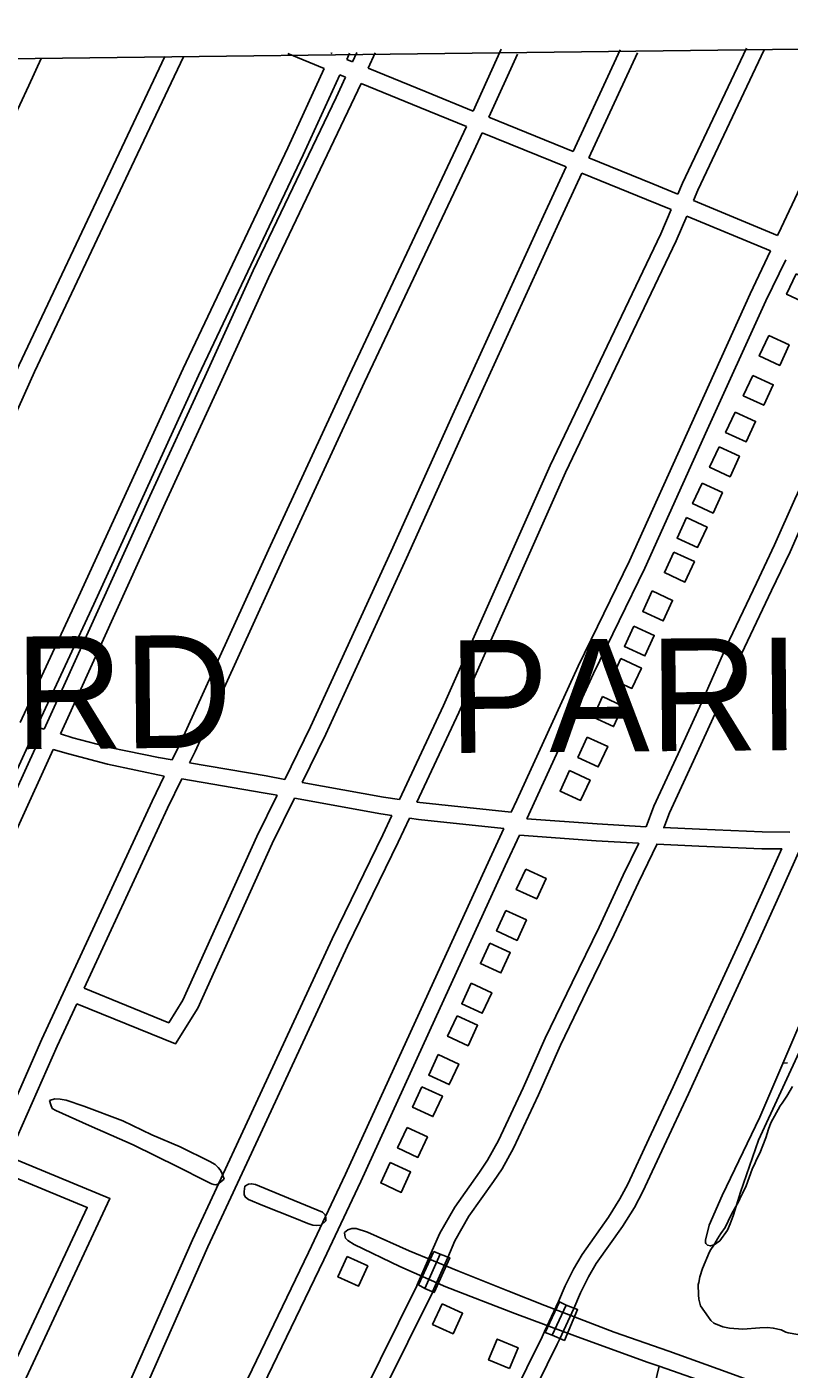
# Model space of a CAD drawing. Extents: x 3704301 to 3742427, y 506229 to 532009.
# Drawn here: x 3721435 to 3722788, y 527660 to 530044 of the extents above; entities that cross this region are included whole.
import ezdxf

# ---------------------------------------------------------------- set-up
doc = ezdxf.new("R2010")
doc.units = 0
for name, color, linetype in [('V-BLDG-OTLN', 7, 'Continuous'), ('V-BRDG-OTLN', 7, 'Continuous'), ('V-GRID-FRAM', 7, 'Continuous'), ('V-ROAD-CNTR', 7, 'Continuous'), ('V-SITE-VEGE', 7, 'Continuous'), ('V-TOPO-GNAM-IDEN', 7, 'Continuous'), ('V-TOPO-SHOR', 7, 'Continuous'), ('V-WETL-SWMP', 7, 'Continuous')]:
    doc.layers.add(name, color=color, linetype=linetype)

msp = doc.modelspace()

# ---------------------------------------------------------------- linework, layer by layer
at = {"layer": 'V-BLDG-OTLN'}
for points in [[(3722800.6, 529605.1), (3722783.8, 529568.8), (3722820.1, 529552), (3722836.9, 529588.3)], [(3722752.1, 529495.6), (3722735.3, 529459.3), (3722771.6, 529442.5), (3722788.4, 529478.8)], [(3722723.7, 529424.8), (3722706.9, 529388.5), (3722743.3, 529371.7), (3722760, 529408)], [(3722692.4, 529359.7), (3722675.6, 529323.4), (3722711.9, 529306.6), (3722728.7, 529342.9)], [(3722663.9, 529297.9), (3722647.1, 529261.6), (3722683.4, 529244.8), (3722700.2, 529281.1)], [(3722633.7, 529233.5), (3722616.9, 529197.2), (3722653.3, 529180.4), (3722670, 529216.7)], [(3722606.1, 529172.3), (3722589.4, 529136), (3722625.7, 529119.2), (3722642.5, 529155.5)], [(3722583.8, 529110.9), (3722567, 529074.6), (3722603.3, 529057.8), (3722620.1, 529094.1)], [(3722545.2, 529042), (3722528.4, 529005.7), (3722564.7, 528988.9), (3722581.5, 529025.2)], [(3722512.6, 528979.7), (3722495.8, 528943.4), (3722532.1, 528926.6), (3722548.9, 528962.9)], [(3722489.7, 528921.9), (3722472.9, 528885.6), (3722509.2, 528868.8), (3722526, 528905.1)], [(3722457, 528854.3), (3722440.2, 528818), (3722476.5, 528801.2), (3722493.3, 528837.6)], [(3722429.9, 528782.6), (3722413.1, 528746.3), (3722449.4, 528729.5), (3722466.2, 528765.8)], [(3722398.4, 528722.9), (3722381.7, 528686.6), (3722418, 528669.9), (3722434.7, 528706.2)], [(3722320.5, 528548.1), (3722303.7, 528511.8), (3722340, 528495.1), (3722356.8, 528531.4)], [(3722285.5, 528474.6), (3722268.8, 528438.3), (3722305.1, 528421.5), (3722321.8, 528457.8)], [(3722256.9, 528416.6), (3722240.1, 528380.3), (3722276.5, 528363.6), (3722293.2, 528399.9)], [(3722223.8, 528345.3), (3722207, 528308.9), (3722243.3, 528292.2), (3722260.1, 528328.5)], [(3722198.6, 528287.6), (3722181.8, 528251.3), (3722218.1, 528234.5), (3722234.9, 528270.9)], [(3722165.2, 528218.6), (3722148.4, 528182.3), (3722184.7, 528165.5), (3722201.5, 528201.8)], [(3722136.3, 528161.7), (3722119.5, 528125.3), (3722155.8, 528108.6), (3722172.6, 528144.9)], [(3722109.7, 528089.2), (3722092.9, 528052.9), (3722129.2, 528036.1), (3722146, 528072.4)], [(3722079.9, 528027.2), (3722063.2, 527990.9), (3722099.5, 527974.1), (3722116.2, 528010.4)], [(3722003.7, 527860.3), (3721987, 527824), (3722023.3, 527807.2), (3722040.1, 527843.5)], [(3722172, 527776), (3722155.2, 527739.7), (3722191.5, 527722.9), (3722208.3, 527759.3)], [(3722291.5, 527661.2), (3722306.9, 527698.1), (3722270, 527713.5), (3722254.6, 527676.6)]]:
    msp.add_lwpolyline(points, close=True, dxfattribs=at)
at = {"layer": 'V-BRDG-OTLN'}
msp.add_line((3722367.5, 527720.4), (3722392.5, 527773.8), dxfattribs=at)
for points in [[(3722157.4, 527869.1), (3722168.3, 527864.6), (3722185.6, 527857.9), (3722157.7, 527796.1), (3722141.5, 527803.4), (3722130.2, 527809.7)], [(3722355.3, 527725.2), (3722380.7, 527779.4), (3722392.5, 527773.8), (3722412.7, 527765.9), (3722389.4, 527711.3), (3722367.5, 527720.4)]]:
    msp.add_lwpolyline(points, close=True, dxfattribs=at)
msp.add_lwpolyline([(3722141.5, 527803.4), (3722168.3, 527864.6), (3722168.3, 527864.6)], dxfattribs=at)
at = {"layer": 'V-GRID-FRAM'}
msp.add_lwpolyline([(3708355.7, 529827.8), (3740022.4, 530214.7), (3740252.5, 512033.3), (3708569.9, 511646.2), (3708355.7, 529827.8)], dxfattribs=at)
at = {"layer": 'V-ROAD-CNTR'}
for points in [[(3722712.5, 530006), (3722599.1, 529766.2), (3722590.7, 529746.6)], [(3721460.2, 529987.2), (3721437.9, 529939.4), (3721309.6, 529664.9), (3721186.7, 529396.6), (3721061.7, 529122.4), (3720991.8, 528965.6), (3720983.7, 528947.2)], [(3721679.7, 529991.1), (3721593.4, 529808.4), (3721421.1, 529443.6), (3721266.3, 529099.4), (3721167.3, 528885.4)], [(3721712.7, 529990.6), (3721620.6, 529795.6), (3721448.4, 529431), (3721293.6, 529087), (3721203.2, 528891.5), (3721196.7, 528877.4)], [(3721897.9, 529996.4), (3721962.5, 529970)], [(3721974.9, 529997.2), (3721975, 529997.3)], [(3721975.6, 529997), (3721976.9, 529996.5)], [(3722007.7, 529996.9), (3722002.7, 529985.9)], [(3722002.7, 529985.9), (3722012.8, 529981.8)], [(3722020.3, 529998.1), (3722012.8, 529981.8)], [(3722053, 529997.4), (3722040.6, 529970.4)], [(3722277.1, 530004.1), (3722227.4, 529894.2)], [(3722306, 529995.2), (3722255.2, 529883)], [(3722488.3, 530002.9), (3722404.9, 529822.3)], [(3722518.9, 529997.7), (3722432.8, 529811)], [(3722744.3, 530003.1), (3722626.4, 529753.8), (3722618.4, 529735.1)], [(3722923.8, 530004.6), (3722774.3, 529687), (3722767.7, 529673)], [(3721962.5, 529970), (3721898.1, 529828.9), (3721712.4, 529436.9), (3721526.4, 529031.3), (3721422.7, 528808.4)], [(3721990.3, 529958.6), (3721925.4, 529816.3), (3721739.6, 529424.3), (3721553.6, 529018.7), (3721459.8, 528817), (3721452.1, 528800.4)], [(3721990.3, 529958.6), (3722000.2, 529954.5)], [(3722040.6, 529970.4), (3722144, 529928), (3722227.4, 529894.2)], [(3722000.2, 529954.5), (3721983.7, 529918.5), (3721836.7, 529610.8), (3721750.6, 529422.1), (3721652.9, 529210.1), (3721477.1, 528822.9), (3721465.1, 528796.6)], [(3722028, 529943.1), (3722010.8, 529905.7), (3721863.9, 529598.1), (3721777.9, 529409.6), (3721680.2, 529197.7), (3721504.4, 528810.4), (3721494.1, 528788)], [(3722028, 529943.1), (3722132.7, 529900.3), (3722215.1, 529866.9)], [(3722215.1, 529866.9), (3722201.2, 529836.3), (3722007.3, 529425.6), (3721863.5, 529115.1), (3721706.1, 528769.9), (3721692.6, 528741.9)], [(3722255.2, 529883), (3722404.9, 529822.3)], [(3722242.9, 529855.6), (3722228.5, 529823.8), (3722034.5, 529412.9), (3721890.7, 529102.6), (3721733.3, 528757.1), (3721723.3, 528736.6)], [(3722242.9, 529855.6), (3722392.3, 529795)], [(3722392.3, 529795), (3722352.3, 529708.2), (3722190.7, 529354.1), (3722081.3, 529112.5), (3721938.6, 528800.7), (3721892.7, 528707.4)], [(3722432.8, 529811), (3722546.5, 529764.9), (3722590.7, 529746.6)], [(3722420.2, 529783.8), (3722379.5, 529695.7), (3722218, 529341.7), (3722108.6, 529100.1), (3721965.7, 528787.8), (3721923.4, 528701.9)], [(3722420.2, 529783.8), (3722535.1, 529737.2), (3722578.8, 529719.1)], [(3722618.4, 529735.1), (3722767.7, 529673)], [(3722578.8, 529719.1), (3722560.2, 529676.1), (3722363.9, 529264.8), (3722174.5, 528838.7), (3722096.2, 528671.8)], [(3722606.5, 529707.5), (3722587.5, 529663.6), (3722391.1, 529252.2), (3722201.8, 528826.3), (3722127, 528666.7)], [(3722606.5, 529707.5), (3722755, 529645.8)], [(3722755, 529645.8), (3722719.4, 529569.7), (3722615.4, 529340.3), (3722505.1, 529095.5), (3722413.9, 528908.3), (3722304.5, 528670.5), (3722294.6, 528648.9)], [(3722782.7, 529630.2), (3722746.7, 529557.1), (3722642.7, 529327.9), (3722532.3, 529082.7), (3722441, 528895.4), (3722322.3, 528637.6)], [(3722962.6, 529556.1), (3722924.1, 529473.8), (3722883.6, 529387), (3722843.2, 529300.1), (3722798.2, 529204.9), (3722762.6, 529124), (3722730.2, 529055.6), (3722676.8, 528943), (3722632.7, 528843.1), (3722591.1, 528752.8), (3722548.3, 528659.8), (3722534.3, 528622.9)], [(3722990.3, 529544.5), (3722951.3, 529461.1), (3722910.8, 529374.3), (3722870.4, 529287.4), (3722825.5, 529192.5), (3722789.9, 529111.5), (3722757.3, 529042.7), (3722704, 528930.5), (3722660, 528830.7), (3722618.3, 528740.3), (3722576, 528648.2), (3722565.8, 528621.4)], [(3721465.1, 528796.6), (3721452.1, 528800.4)], [(3721439.4, 528772.9), (3721420.8, 528732.6), (3721314.5, 528503.6), (3721267.2, 528406.6), (3721259.4, 528380.7)], [(3721452.4, 528769), (3721391.1, 528635), (3721298, 528431.8), (3721259.4, 528380.7)], [(3721452.4, 528769), (3721439.4, 528772.9)], [(3721692.6, 528741.9), (3721668.3, 528746), (3721584.5, 528763.7), (3721516.4, 528781.4), (3721494.1, 528788)], [(3721481.5, 528760.4), (3721418.4, 528622.5), (3721323.9, 528416.3), (3721236.8, 528301)], [(3721678.7, 528713.2), (3721577.6, 528734.5), (3721508.3, 528752.5), (3721481.5, 528760.4)], [(3721892.7, 528707.4), (3721859.3, 528713.4), (3721723.3, 528736.6)], [(3721678.7, 528713.2), (3721657.2, 528668.8), (3721461, 528245.8), (3721381.3, 528065), (3721229.2, 527739.9), (3721132, 527525.4), (3721019.9, 527276.5), (3720915.6, 527059.1)], [(3721709.7, 528708.5), (3721684.3, 528656), (3721536.1, 528336.4)], [(3721878.9, 528679.4), (3721854.1, 528683.8), (3721709.7, 528708.5)], [(3722096.2, 528671.8), (3722068.2, 528676.1), (3721923.4, 528701.9)], [(3721909.6, 528673.9), (3721870, 528593.3), (3721738.1, 528301.4), (3721698.6, 528238), (3721523.5, 528309.1)], [(3721878.9, 528679.4), (3721842.9, 528606.1), (3721711.6, 528315.5), (3721686.5, 528275.3), (3721536.1, 528336.4)], [(3722083, 528643.5), (3722063.3, 528646.5), (3721909.6, 528673.9)], [(3722294.6, 528648.9), (3722127, 528666.7)], [(3722083, 528643.5), (3722066.8, 528609.1), (3721976.9, 528424.2), (3721822.3, 528090.8), (3721728.9, 527890), (3721592.2, 527580.2), (3721423.7, 527224), (3721284.1, 526920.3), (3721272.2, 526896.2)], [(3722113.9, 528638.7), (3722093.9, 528596.1), (3722004, 528411.3), (3721849.5, 528078.1), (3721756.2, 527877.6), (3721619.5, 527567.8), (3721450.9, 527211.3), (3721311.2, 526907.4), (3721299.6, 526883.9)], [(3722281.5, 528620.1), (3722130.4, 528636.1), (3722113.9, 528638.7)], [(3722322.3, 528637.6), (3722447.4, 528628.2), (3722533.9, 528623.4)], [(3722281.5, 528620.1), (3722257, 528566.4), (3722131.7, 528293.6), (3722000.4, 528006.2), (3721934.6, 527867.4), (3721826.8, 527643.7), (3721723.9, 527405.5), (3721591.9, 527120.9), (3721458.9, 526839.6), (3721448.5, 526817.4)], [(3722309.2, 528608.5), (3722284.3, 528553.9), (3722159, 528281.1), (3722027.6, 527993.6), (3721961.7, 527854.5), (3721854.1, 527631.3), (3721751.3, 527393.2), (3721619, 527108.2), (3721486, 526826.9), (3721476.5, 526806.5)], [(3722309.2, 528608.5), (3722445.4, 528598.3), (3722521, 528594.1)], [(3722564.7, 528621.8), (3722629.1, 528618.8), (3722740.4, 528614.2), (3722789.6, 528613.9)], [(3722521.4, 528594.4), (3722493.5, 528537.3), (3722450.7, 528445), (3722402.8, 528346.9), (3722355.2, 528248), (3722315.8, 528159.7), (3722272, 528066.4), (3722252.9, 528031.4), (3722238.6, 528010.1), (3722194.5, 527947.7), (3722168, 527901.6), (3722154.6, 527870.6), (3722127.8, 527809.6), (3722127.1, 527808.1)], [(3722553.9, 528592.7), (3722520.6, 528524.4), (3722477.7, 528432.1), (3722429.8, 528333.8), (3722382.4, 528235.4), (3722343.1, 528147.2), (3722298.8, 528052.8), (3722278.5, 528015.8), (3722263.4, 527993.1), (3722219.8, 527931.5), (3722194.9, 527888.1), (3722182.1, 527858.6), (3722155.1, 527797.2), (3722154.2, 527795.3)], [(3722775.2, 528584.4), (3722745, 528517.2), (3722705.9, 528430.5), (3722667.2, 528345.9), (3722624.8, 528254.8), (3722582.4, 528161.4), (3722539.1, 528069.1), (3722501.9, 527988.9), (3722487.8, 527962.4), (3722467.4, 527929.9), (3722420.6, 527863.8), (3722405.4, 527837.9), (3722390.8, 527807.9), (3722378.8, 527780), (3722354, 527726.8), (3722349.5, 527717.5)], [(3722807.8, 528583.9), (3722772.4, 528504.9), (3722733.2, 528418.1), (3722694.4, 528333.4), (3722652.1, 528242.3), (3722609.7, 528148.8), (3722566.3, 528056.4), (3722528.8, 527975.5), (3722513.7, 527947.4), (3722492.4, 527913.3), (3722445.8, 527847.5), (3722431.8, 527823.8), (3722418.1, 527795.4), (3722406.2, 527767.7), (3722381.1, 527713.9), (3722376.5, 527704.5)], [(3722553.5, 528592.3), (3722627.7, 528588.9), (3722739.6, 528584.2), (3722775.2, 528583.9)], [(3721523.5, 528309.1), (3721488.3, 528233.4), (3721408.6, 528052.6), (3721401.7, 528037.9)], [(3721401.7, 528037.9), (3721582.2, 527963), (3721370.7, 527511.7), (3721228.9, 527207.4), (3721119, 526965.7)], [(3721389, 528010.7), (3721541.7, 527947.3), (3721343.5, 527524.4), (3721201.6, 527219.9), (3721091.7, 526978.2)], [(3722127.1, 527808.1), (3721997.3, 527546.4), (3721889.6, 527308.6), (3721720.5, 526943.8), (3721635.4, 526761.2), (3721624.2, 526737.2)], [(3722154.2, 527795.3), (3722024.5, 527533.8), (3721916.9, 527296.1), (3721747.7, 526931.1), (3721662.5, 526748.5), (3721651.3, 526724.5)], [(3722349.5, 527717.5), (3722241.5, 527498.3), (3722109.8, 527208), (3721978.4, 526923.5), (3721843.1, 526634.5)], [(3722376.5, 527704.5), (3722268.6, 527485.5), (3722137.1, 527195.5), (3722005.6, 526910.9), (3721870.3, 526621.7)]]:
    msp.add_lwpolyline(points, dxfattribs=at)
at = {"layer": 'V-SITE-VEGE'}
for points in [[(3722711.8, 527985.8), (3722722.8, 528015.2), (3722728.1, 528026.2), (3722730.2, 528032.2), (3722736.6, 528043.7), (3722747.2, 528071), (3722751.9, 528086.3), (3722756.1, 528097.7), (3722772.5, 528127.8), (3722775.8, 528132.2), (3722784.3, 528144.8), (3722794.4, 528162.3)], [(3722824.3, 527718.1), (3722786.7, 527724.7), (3722782.4, 527725.7), (3722774.2, 527730), (3722760, 527733.1), (3722750.2, 527734), (3722736.1, 527733.3), (3722706.2, 527731.3), (3722682.3, 527733.2), (3722670.8, 527735.2), (3722654.4, 527741.6), (3722649.5, 527746.4), (3722645.1, 527752.3), (3722630.7, 527772.8), (3722627.8, 527784.2), (3722627.2, 527792.3), (3722627, 527810.2), (3722628, 527814.1), (3722630, 527823.9), (3722634.2, 527839.1), (3722646.9, 527868.7), (3722649, 527872.5), (3722654.4, 527880.2), (3722656.5, 527883.4), (3722661.3, 527891.7), (3722667.2, 527901), (3722674.6, 527911.9), (3722679.9, 527922.9), (3722686.8, 527936.5), (3722698.5, 527957.3), (3722700.6, 527962.8), (3722705.4, 527972.1), (3722711.8, 527985.8)]]:
    msp.add_lwpolyline(points, dxfattribs=at)
at = {"layer": 'V-TOPO-SHOR'}
for points in [[(3721474.7, 528136.9), (3721484.5, 528139.9), (3721493.5, 528139.8), (3721504.6, 528137.5), (3721535.5, 528127.4), (3721604.8, 528100.9), (3721656.6, 528076), (3721706.7, 528054.8), (3721759.6, 528028.8), (3721769.2, 528023.5), (3721774.3, 528018.1), (3721777.7, 528014.2), (3721780.8, 528009), (3721785, 527997.4)], [(3721474.7, 528136.9), (3721477, 528129.2), (3721479.8, 528123.2), (3721486.2, 528119.5), (3721545.5, 528092.8), (3721623.4, 528058.3), (3721702.8, 528019.4), (3721751.9, 527994.5), (3721762.7, 527989), (3721766.4, 527988), (3721770.4, 527987.4), (3721773.9, 527988.5), (3721785, 527997.4)], [(3721821.9, 527984.8), (3721820.5, 527975.8), (3721820.3, 527969.8), (3721822.6, 527965.5), (3721828.4, 527961.3), (3721853.8, 527950.6), (3721910.7, 527928.4), (3721933.7, 527918.7), (3721942.6, 527915.9), (3721949.3, 527915), (3721957.5, 527915.9), (3721965.4, 527923.6)], [(3721821.9, 527984.8), (3721828.2, 527988.4), (3721833.5, 527989.3), (3721840.9, 527988), (3721899.2, 527963.7), (3721959.8, 527938.8), (3721964.2, 527934.2), (3721965.5, 527928.7), (3721965.4, 527923.6)], [(3721998.5, 527903), (3722004.6, 527907.5), (3722012, 527910), (3722019.5, 527909.9), (3722039.3, 527903.1), (3722113.7, 527870.1), (3722199.7, 527834.6), (3722288.9, 527799), (3722354.7, 527773.1), (3722477.8, 527725.8), (3722574.8, 527692.3), (3722676.7, 527655.2), (3722786.4, 527615.4), (3722903.7, 527574), (3722914, 527571), (3722919.8, 527568.3), (3722921.2, 527567.2), (3722923.4, 527564.4), (3722926, 527561), (3722926.1, 527553.5), (3722925.6, 527549.7)], [(3721998.5, 527903), (3721999.2, 527897.3), (3722000.6, 527892.8), (3722004.7, 527888.8), (3722015.8, 527881.5), (3722097.1, 527842.5), (3722178.9, 527806.1), (3722301.2, 527758.8), (3722412.5, 527717.8), (3722538, 527671.8), (3722557.6, 527665.2), (3722626.8, 527641.4), (3722733.6, 527600.1), (3722838.6, 527557), (3722862.5, 527547.1), (3722894.8, 527537), (3722914.6, 527531.7), (3722916.9, 527531.9), (3722921.6, 527537.6), (3722924.1, 527542.4), (3722925.6, 527549.7)], [(3722487.8, 527503.9), (3722522.7, 527574.5), (3722540.4, 527610.4), (3722550.3, 527636.1), (3722557.6, 527665.2)]]:
    msp.add_lwpolyline(points, dxfattribs=at)
at = {"layer": 'V-WETL-SWMP'}
msp.add_line((3722777.4, 528203.7), (3722785.7, 528203.8), dxfattribs=at)
msp.add_lwpolyline([(3722813.3, 528238.3), (3722733.9, 528067), (3722702.1, 527974.6), (3722689.7, 527934.2), (3722683.9, 527917.9), (3722678.9, 527907), (3722665.2, 527887.9), (3722655.4, 527881), (3722648.7, 527879.1), (3722643.1, 527880.4), (3722640.7, 527883), (3722639.8, 527885.1), (3722640, 527889.2), (3722646.2, 527916), (3722669.4, 527968.6), (3722736.3, 528107.4), (3722821.3, 528306.4)], dxfattribs=at)

# ---------------------------------------------------------------- texts
at = {"layer": 'V-TOPO-GNAM-IDEN'}
for s, p in [('BERNARD', (3720492.3, 528753)), ('PARISH,', (3722184.2, 528754.2))]:
    msp.add_text(s, height=200, rotation=0.4872, dxfattribs=at).set_placement(p)

doc.saveas('drawing.dxf')
